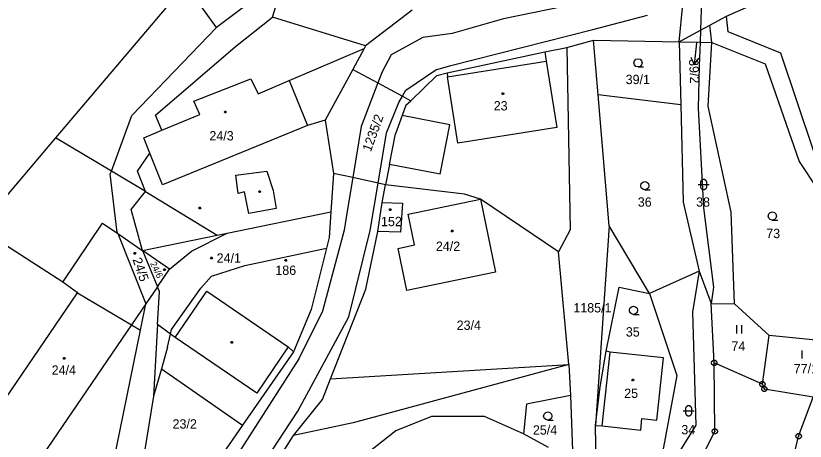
# Model space of a CAD drawing. Extents: x -694465 to -690527, y -983694 to -978978.
# Drawn here: x -691877.7 to -691734, y -980987.5 to -980910 of the extents above; entities that cross this region are included whole.
import ezdxf

# ---------------------------------------------------------------- set-up
doc = ezdxf.new("R2010")
doc.units = 0
for name, color, linetype in [('Vrstva 1', 7, 'Continuous'), ('Vrstva 16', 7, 'Continuous'), ('Vrstva 18', 7, 'Continuous'), ('Vrstva 19', 7, 'Continuous'), ('Vrstva 24', 7, 'Continuous'), ('Vrstva 25', 7, 'Continuous'), ('Vrstva 29', 7, 'Continuous')]:
    doc.layers.add(name, color=color, linetype=linetype)

msp = doc.modelspace()

# ---------------------------------------------------------------- linework, layer by layer
at = {"layer": 'Vrstva 1'}
for p, q in [((-691806.68, -980926.28), (-691807.35, -980928.138)), ((-691807.35, -980928.138), (-691808.57, -980931.52)), ((-691798.686, -980929.836), (-691807.35, -980928.138)), ((-691800.453, -980938.857), (-691798.686, -980929.836)), ((-691809.654, -980937.055), (-691808.57, -980931.52)), ((-691809.654, -980937.055), (-691810.38, -980940.76)), ((-691800.453, -980938.857), (-691809.654, -980937.055))]:
    msp.add_line(p, q, dxfattribs=at)
for points in [[(-691830.97, -980910.27), (-691817.55, -980866.97)], [(-691748.27, -980910.03), (-691727.23, -980900.69)], [(-691841.17, -980912.12), (-691847, -980904)], [(-691752.835, -980906.902), (-691753.041, -980912.604)], [(-691849.31, -980907.29), (-691870.502, -980932.244)], [(-691834.9, -980907.38), (-691841.17, -980912.12)], [(-691775.27, -980907.73), (-691788.94, -980910.53)], [(-691756.94, -980914.71), (-691756.278, -980907.938)], [(-691805.56, -980908.94), (-691814.03, -980915.47)], [(-691772.66, -980912.51), (-691762.67, -980909.86)], [(-691751.35, -980911.69), (-691748.27, -980910.03)], [(-691748.01, -980912.92), (-691748.27, -980910.03)], [(-691837.73, -980915.56), (-691830.97, -980910.27)], [(-691814.03, -980915.47), (-691830.97, -980910.27)], [(-691788.94, -980910.53), (-691798.29, -980913.19)], [(-691856.6, -980928.17), (-691841.17, -980912.12)], [(-691798.51, -980919.03), (-691772.66, -980912.51)], [(-691756.94, -980914.71), (-691753.041, -980912.604)], [(-691753.041, -980912.604), (-691753.121, -980914.799)], [(-691753.041, -980912.604), (-691751.35, -980911.69)], [(-691750.94, -980914.85), (-691751.35, -980911.69)], [(-691738.42, -980916.82), (-691748.01, -980912.92)], [(-691803.59, -980913.95), (-691809.35, -980917.1)], [(-691798.29, -980913.19), (-691803.59, -980913.95)], [(-691852.27, -980928.07), (-691837.73, -980915.56)], [(-691814.03, -980915.47), (-691814.31, -980915.97)], [(-691781.4, -980916.55), (-691777.38, -980915.76)], [(-691777.38, -980915.76), (-691772.54, -980914.43)], [(-691777.38, -980915.76), (-691776.79, -980948.99)], [(-691771.69, -980924.4), (-691772.54, -980914.43)], [(-691772.54, -980914.43), (-691756.94, -980914.71)], [(-691756.94, -980914.71), (-691756.64, -980926.21)], [(-691756.94, -980914.71), (-691753.121, -980914.799)], [(-691753.121, -980914.799), (-691753.279, -980919.176), (-691753.432, -980926.811), (-691752.516, -980944.982), (-691750.661, -980959.404)], [(-691753.121, -980914.799), (-691750.94, -980914.85)], [(-691751.61, -980926.44), (-691750.94, -980914.85)], [(-691750.94, -980914.85), (-691741.27, -980918.76)], [(-691827.95, -980921.79), (-691814.31, -980915.97)], [(-691814.31, -980915.97), (-691816.38, -980919.78)], [(-691809.35, -980917.1), (-691811.02, -980920.18)], [(-691799.18, -980920.38), (-691781.4, -980916.55)], [(-691781.4, -980916.55), (-691781.13, -980918.24)], [(-691732.3, -980934.9), (-691738.42, -980916.82)], [(-691799.14, -980921.1), (-691781.13, -980918.24)], [(-691781.13, -980918.24), (-691779.21, -980930.32)], [(-691816.38, -980919.78), (-691821.37, -980928.98)], [(-691816.38, -980919.78), (-691811.81, -980922.23)], [(-691806.7, -980923.56), (-691801.25, -980919.85)], [(-691801.25, -980919.85), (-691798.51, -980919.03)], [(-691741.27, -980918.76), (-691735.05, -980936.55)], [(-691845.33, -980925.55), (-691834.91, -980921.47)], [(-691834.91, -980921.47), (-691833.6, -980924.2)], [(-691811.02, -980920.18), (-691811.81, -980922.23)], [(-691805.82, -980925.46), (-691801.03, -980920.89)], [(-691801.03, -980920.89), (-691799.18, -980920.38)], [(-691799.18, -980920.38), (-691799.14, -980921.1)], [(-691797.22, -980933.18), (-691799.14, -980921.1)], [(-691833.6, -980924.2), (-691827.95, -980921.79)], [(-691827.95, -980921.79), (-691824.6, -980930)], [(-691811.81, -980922.23), (-691814.86, -980930.18)], [(-691811.81, -980922.23), (-691807.32, -980924.65)], [(-691807.32, -980924.65), (-691806.7, -980923.56)], [(-691756.64, -980926.21), (-691771.69, -980924.4)], [(-691769.65, -980948.27), (-691771.69, -980924.4)], [(-691844.25, -980928), (-691845.33, -980925.55)], [(-691810.24, -980931.32), (-691807.95, -980925.77)], [(-691807.95, -980925.77), (-691807.32, -980924.65)], [(-691807.32, -980924.65), (-691805.82, -980925.46)], [(-691806.68, -980926.28), (-691805.82, -980925.46)], [(-691756.64, -980926.21), (-691756.18, -980943.94)], [(-691747.42, -980945.75), (-691751.61, -980926.44)], [(-691860.341, -980938.289), (-691856.6, -980928.17)], [(-691851.12, -980930.84), (-691852.27, -980928.07)], [(-691851.12, -980930.84), (-691844.25, -980928)], [(-691824.6, -980930), (-691851.05, -980940.78)], [(-691821.37, -980928.98), (-691824.6, -980930)], [(-691821.37, -980928.98), (-691819.86, -980938.7)], [(-691814.86, -980930.18), (-691816.37, -980939.46)], [(-691854.45, -980932.22), (-691851.12, -980930.84)], [(-691811.77, -980940.46), (-691810.24, -980931.32)], [(-691779.21, -980930.32), (-691797.22, -980933.18)], [(-691870.502, -980932.244), (-691884.469, -980948.69)], [(-691860.341, -980938.289), (-691870.502, -980932.244)], [(-691853.34, -980935), (-691854.45, -980932.22)], [(-691855.55, -980938.27), (-691853.34, -980935)], [(-691851.05, -980940.78), (-691853.34, -980935)], [(-691735.05, -980936.55), (-691722.2, -980956)], [(-691860.53, -980938.8), (-691860.341, -980938.289)], [(-691859.26, -980949.47), (-691860.53, -980938.8)], [(-691854.12, -980941.99), (-691860.341, -980938.289)], [(-691854.12, -980941.99), (-691855.55, -980938.27)], [(-691837.64, -980939.01), (-691832.01, -980938.29)], [(-691832.01, -980938.29), (-691830.88, -980941.85)], [(-691819.86, -980938.7), (-691820.36, -980945.724)], [(-691816.37, -980939.46), (-691819.86, -980938.7)], [(-691837.23, -980942.36), (-691837.64, -980939.01)], [(-691816.37, -980939.46), (-691817.373, -980945.6)], [(-691811.77, -980940.46), (-691816.37, -980939.46)], [(-691813.22, -980949.1), (-691811.77, -980940.46)], [(-691810.38, -980940.76), (-691811.77, -980940.46)], [(-691811.02, -980944.03), (-691810.38, -980940.76)], [(-691796.01, -980942.46), (-691810.38, -980940.76)], [(-691856.76, -980945.29), (-691854.12, -980941.99)], [(-691854.12, -980941.99), (-691841.076, -980949.966)], [(-691836.11, -980942.09), (-691837.23, -980942.36)], [(-691835.32, -980946.04), (-691836.11, -980942.09)], [(-691830.88, -980941.85), (-691830.34, -980945.1)], [(-691793.13, -980943.41), (-691796.01, -980942.46)], [(-691811.78, -980949.29), (-691811.02, -980944.03)], [(-691811.02, -980944.03), (-691807.34, -980944.11)], [(-691807.34, -980944.11), (-691807.7, -980949.39)], [(-691806.28, -980946.14), (-691793.13, -980943.41)], [(-691793.13, -980943.41), (-691790.38, -980956.7)], [(-691778.89, -980953.02), (-691793.13, -980943.41)], [(-691756.18, -980943.94), (-691753.27, -980956.49)], [(-691854.74, -980952.58), (-691856.76, -980945.29)], [(-691839.251, -980949.592), (-691820.36, -980945.724)], [(-691830.34, -980945.1), (-691835.32, -980946.04)], [(-691820.36, -980945.724), (-691820.69, -980950.37)], [(-691817.373, -980945.6), (-691817.94, -980949.07)], [(-691746.85, -980962.49), (-691747.42, -980945.75)], [(-691805.12, -980951.74), (-691806.28, -980946.14)], [(-691869.18, -980958.55), (-691884.469, -980948.69)], [(-691869.18, -980958.55), (-691861.95, -980947.8)], [(-691861.95, -980947.8), (-691859.19, -980949.64)], [(-691769.65, -980948.27), (-691772.18, -980984.63)], [(-691762.34, -980960.61), (-691769.65, -980948.27)], [(-691859.19, -980949.64), (-691859.26, -980949.47)], [(-691859.19, -980949.64), (-691854.05, -980962.47)], [(-691859.19, -980949.64), (-691854.775, -980952.678)], [(-691854.67, -980952.75), (-691841.076, -980949.966)], [(-691849.73, -980956.14), (-691845.754, -980952.846), (-691839.251, -980949.592)], [(-691841.076, -980949.966), (-691839.251, -980949.592)], [(-691817.94, -980949.07), (-691818.665, -980951.77)], [(-691817.11, -980964.86), (-691813.22, -980949.1)], [(-691813.99, -980959.81), (-691811.78, -980949.29)], [(-691807.7, -980949.39), (-691811.78, -980949.29)], [(-691776.79, -980948.99), (-691778.89, -980953.02)], [(-691820.69, -980950.37), (-691821.173, -980952.31)], [(-691808.1, -980952.36), (-691805.12, -980951.74)], [(-691854.775, -980952.678), (-691854.67, -980952.75)], [(-691854.705, -980952.664), (-691854.74, -980952.58)], [(-691854.67, -980952.75), (-691854.705, -980952.664)], [(-691849.73, -980956.14), (-691854.67, -980952.75)], [(-691854.67, -980952.75), (-691851.92, -980959.35)], [(-691849.556, -980967.978), (-691849.364, -980967.161), (-691844.03, -980959.642), (-691842.118, -980957.455), (-691836.057, -980955.514), (-691821.173, -980952.31)], [(-691821.173, -980952.31), (-691823.96, -980963.5)], [(-691818.665, -980951.77), (-691821.89, -980963.78)], [(-691806.5, -980960.04), (-691808.1, -980952.36)], [(-691777, -980973.5), (-691778.89, -980953.02)], [(-691851.92, -980959.35), (-691849.73, -980956.14)], [(-691790.38, -980956.7), (-691806.5, -980960.04)], [(-691753.27, -980956.49), (-691762.34, -980960.61)], [(-691753.27, -980956.49), (-691754.479, -980963.964), (-691753.869, -980984.579), (-691761.25, -980996.4)], [(-691753.27, -980956.49), (-691751.09, -980962.39)], [(-691866.48, -980960.44), (-691869.18, -980958.55)], [(-691851.92, -980959.35), (-691854.05, -980962.47)], [(-691851.93, -980966.23), (-691851.55, -980960.23)], [(-691851.55, -980960.23), (-691851.92, -980959.35)], [(-691848.71, -980968.6), (-691842.96, -980960.19)], [(-691842.96, -980960.19), (-691828.12, -980970.33)], [(-691820.4, -980976.15), (-691813.99, -980959.81)], [(-691770.19, -980971.07), (-691767.87, -980959.44)], [(-691767.87, -980959.44), (-691762.34, -980960.61)], [(-691750.661, -980959.404), (-691751.09, -980962.39)], [(-691887.64, -980991.41), (-691866.48, -980960.44)], [(-691866.48, -980960.44), (-691856.655, -980966.283)], [(-691762.34, -980960.61), (-691757.32, -980975.53)], [(-691854.05, -980962.47), (-691856.655, -980966.283)], [(-691855.027, -980967.251), (-691854.05, -980962.47)], [(-691750.54, -980973.2), (-691751.09, -980962.39)], [(-691751.09, -980962.39), (-691746.85, -980962.49)], [(-691740.5, -980968.24), (-691746.85, -980962.49)], [(-691823.96, -980963.5), (-691827.18, -980971.19)], [(-691821.89, -980963.78), (-691826.17, -980972.49)], [(-691826.35, -980982), (-691817.11, -980964.86)], [(-691856.655, -980966.283), (-691878.3, -980997.97)], [(-691866.1, -981021.44), (-691855.027, -980967.251)], [(-691856.655, -980966.283), (-691855.027, -980967.251)], [(-691851.93, -980966.23), (-691852.65, -980979.31)], [(-691849.556, -980967.978), (-691851.93, -980966.23)], [(-691850.119, -980970.376), (-691849.556, -980967.978)], [(-691848.71, -980968.6), (-691849.556, -980967.978)], [(-691833.87, -980978.74), (-691848.71, -980968.6)], [(-691741.75, -980977.09), (-691740.5, -980968.24)], [(-691727.79, -980969.54), (-691740.5, -980968.24)], [(-691850.119, -980970.376), (-691851.231, -980974.3)], [(-691828.12, -980970.33), (-691833.87, -980978.74)], [(-691827.18, -980971.19), (-691828.12, -980970.33)], [(-691827.18, -980971.19), (-691836.455, -980984.604)], [(-691771.3, -980977.6), (-691770.19, -980971.07)], [(-691770.95, -980984.72), (-691769.5, -980971.27)], [(-691769.5, -980971.27), (-691770.19, -980971.07)], [(-691759.77, -980972.32), (-691769.5, -980971.27)], [(-691826.17, -980972.49), (-691849.16, -981008.35)], [(-691761, -980983.64), (-691759.77, -980972.32)], [(-691741.75, -980977.09), (-691750.54, -980973.2)], [(-691750.43, -980985.69), (-691750.54, -980973.2)], [(-691851.231, -980974.3), (-691852.65, -980979.31)], [(-691851.231, -980974.3), (-691836.455, -980984.604)], [(-691820.4, -980976.15), (-691777, -980973.5)], [(-691777, -980973.5), (-691816.28, -980984.16)], [(-691777, -980973.5), (-691776.7, -980979.2)], [(-691821.86, -980979.87), (-691820.4, -980976.15)], [(-691757.32, -980975.53), (-691761.25, -980996.4)], [(-691772.18, -980984.63), (-691771.3, -980977.6)], [(-691741.39, -980977.99), (-691741.75, -980977.09)], [(-691732.49, -980979.45), (-691741.39, -980977.99)], [(-691852.65, -980979.31), (-691855.24, -980994.99)], [(-691827.14, -980986.47), (-691821.86, -980979.87)], [(-691776.7, -980979.2), (-691784.7, -980980.73)], [(-691776.7, -980979.2), (-691776.23, -980992.59)], [(-691735.16, -980986.59), (-691732.49, -980979.45)], [(-691784.7, -980980.73), (-691785.28, -980986.14)], [(-691843.15, -981007.61), (-691826.35, -980982)], [(-691802.02, -980983.01), (-691808.53, -980985.63)], [(-691792.38, -980983.01), (-691802.02, -980983.01)], [(-691785.28, -980986.14), (-691792.38, -980983.01)], [(-691763.92, -980985.48), (-691763.69, -980983.35)], [(-691763.69, -980983.35), (-691761, -980983.64)], [(-691836.455, -980984.604), (-691852.123, -981007.264)], [(-691816.28, -980984.16), (-691827.14, -980986.47)], [(-691771.95, -980995.28), (-691772.18, -980984.63)], [(-691772.18, -980984.63), (-691770.95, -980984.72)], [(-691770.95, -980984.72), (-691763.92, -980985.48)], [(-691808.53, -980985.63), (-691814.32, -980990.16)], [(-691780.69, -980988.65), (-691785.28, -980986.14)], [(-691763.71, -981012.51), (-691750.43, -980985.69)], [(-691840.95, -981008.21), (-691827.14, -980986.47)], [(-691737.21, -980995.2), (-691735.16, -980986.59)]]:
    msp.add_lwpolyline(points, dxfattribs=at)
at = {"layer": 'Vrstva 24'}
for points in [[(-691750.386, -980972.724), (-691750.136, -980972.906), (-691750.04, -980973.2), (-691750.136, -980973.494), (-691750.386, -980973.676), (-691750.694, -980973.676), (-691750.944, -980973.494), (-691751.04, -980973.2), (-691750.944, -980972.906), (-691750.694, -980972.724)], [(-691741.596, -980976.614), (-691741.346, -980976.796), (-691741.25, -980977.09), (-691741.346, -980977.384), (-691741.596, -980977.566), (-691741.904, -980977.566), (-691742.154, -980977.384), (-691742.25, -980977.09), (-691742.154, -980976.796), (-691741.904, -980976.614)], [(-691741.236, -980977.514), (-691740.986, -980977.696), (-691740.89, -980977.99), (-691740.986, -980978.284), (-691741.236, -980978.466), (-691741.544, -980978.466), (-691741.794, -980978.284), (-691741.89, -980977.99), (-691741.794, -980977.696), (-691741.544, -980977.514)], [(-691750.276, -980985.214), (-691750.026, -980985.396), (-691749.93, -980985.69), (-691750.026, -980985.984), (-691750.276, -980986.166), (-691750.584, -980986.166), (-691750.834, -980985.984), (-691750.93, -980985.69), (-691750.834, -980985.396), (-691750.584, -980985.214)], [(-691735.006, -980986.114), (-691734.756, -980986.296), (-691734.66, -980986.59), (-691734.756, -980986.884), (-691735.006, -980987.066), (-691735.314, -980987.066), (-691735.564, -980986.884), (-691735.66, -980986.59), (-691735.564, -980986.296), (-691735.314, -980986.114)]]:
    msp.add_lwpolyline(points, close=True, dxfattribs=at)
for points in [[(-691750.659, -980973.2), (-691750.42, -980973.2)], [(-691741.869, -980977.09), (-691741.63, -980977.09)], [(-691741.509, -980977.99), (-691741.27, -980977.99)], [(-691750.549, -980985.69), (-691750.31, -980985.69)], [(-691735.279, -980986.59), (-691735.04, -980986.59)]]:
    msp.add_lwpolyline(points, dxfattribs=at)
at = {"layer": 'Vrstva 25'}
for points in [[(-691764.41, -980919.32), (-691764.785, -980919.219), (-691765.059, -980918.945), (-691765.16, -980918.57), (-691765.059, -980918.195), (-691764.785, -980917.921), (-691764.41, -980917.82), (-691764.035, -980917.921), (-691763.761, -980918.195), (-691763.66, -980918.57), (-691763.761, -980918.945), (-691764.035, -980919.219), (-691764.41, -980919.32), (-691763.41, -980919.321)], [(-691763.18, -980941.7), (-691763.555, -980941.599), (-691763.829, -980941.325), (-691763.93, -980940.95), (-691763.829, -980940.575), (-691763.555, -980940.301), (-691763.18, -980940.2), (-691762.805, -980940.301), (-691762.531, -980940.575), (-691762.43, -980940.95), (-691762.531, -980941.325), (-691762.805, -980941.599), (-691763.18, -980941.7), (-691762.18, -980941.701)], [(-691753.46, -980940.75), (-691751.46, -980940.75)], [(-691739.95, -980947.22), (-691740.325, -980947.119), (-691740.599, -980946.845), (-691740.7, -980946.47), (-691740.599, -980946.095), (-691740.325, -980945.821), (-691739.95, -980945.72), (-691739.575, -980945.821), (-691739.301, -980946.095), (-691739.2, -980946.47), (-691739.301, -980946.845), (-691739.575, -980947.119), (-691739.95, -980947.22), (-691738.95, -980947.221)], [(-691765.23, -980964.4), (-691765.605, -980964.299), (-691765.879, -980964.025), (-691765.98, -980963.65), (-691765.879, -980963.275), (-691765.605, -980963.001), (-691765.23, -980962.9), (-691764.855, -980963.001), (-691764.581, -980963.275), (-691764.48, -980963.65), (-691764.581, -980964.025), (-691764.855, -980964.299), (-691765.23, -980964.4), (-691764.23, -980964.401)], [(-691746.49, -980966.36), (-691746.49, -980967.86)], [(-691745.49, -980967.86), (-691745.49, -980966.36)], [(-691734.59, -980970.96), (-691734.59, -980972.46)], [(-691780.85, -980983.67), (-691781.225, -980983.569), (-691781.499, -980983.295), (-691781.6, -980982.92), (-691781.499, -980982.545), (-691781.225, -980982.271), (-691780.85, -980982.17), (-691780.475, -980982.271), (-691780.201, -980982.545), (-691780.1, -980982.92), (-691780.201, -980983.295), (-691780.475, -980983.569), (-691780.85, -980983.67), (-691779.85, -980983.671)], [(-691756.19, -980981.97), (-691754.19, -980981.97)]]:
    msp.add_lwpolyline(points, dxfattribs=at)
for points in [[(-691788.943, -980924.048), (-691788.855, -980924.2), (-691788.943, -980924.352), (-691789.117, -980924.352), (-691789.205, -980924.2), (-691789.117, -980924.048)], [(-691839.493, -980927.348), (-691839.405, -980927.5), (-691839.493, -980927.652), (-691839.667, -980927.652), (-691839.755, -980927.5), (-691839.667, -980927.348)], [(-691752.96, -980940.25), (-691752.865, -980939.956), (-691752.615, -980939.774), (-691752.305, -980939.774), (-691752.055, -980939.956), (-691751.96, -980940.25), (-691751.96, -980941.25), (-691752.055, -980941.544), (-691752.305, -980941.726), (-691752.615, -980941.726), (-691752.865, -980941.544), (-691752.96, -980941.25)], [(-691833.243, -980941.858), (-691833.155, -980942.01), (-691833.243, -980942.162), (-691833.417, -980942.162), (-691833.505, -980942.01), (-691833.417, -980941.858)], [(-691844.153, -980944.828), (-691844.065, -980944.98), (-691844.153, -980945.132), (-691844.327, -980945.132), (-691844.415, -980944.98), (-691844.327, -980944.828)], [(-691809.453, -980945.178), (-691809.365, -980945.33), (-691809.453, -980945.482), (-691809.627, -980945.482), (-691809.715, -980945.33), (-691809.627, -980945.178)], [(-691798.173, -980949.048), (-691798.085, -980949.2), (-691798.173, -980949.352), (-691798.347, -980949.352), (-691798.435, -980949.2), (-691798.347, -980949.048)], [(-691855.983, -980953.128), (-691855.895, -980953.28), (-691855.983, -980953.432), (-691856.157, -980953.432), (-691856.245, -980953.28), (-691856.157, -980953.128)], [(-691842.013, -980953.958), (-691841.925, -980954.11), (-691842.013, -980954.262), (-691842.187, -980954.262), (-691842.275, -980954.11), (-691842.187, -980953.958)], [(-691828.483, -980954.378), (-691828.395, -980954.53), (-691828.483, -980954.682), (-691828.657, -980954.682), (-691828.745, -980954.53), (-691828.657, -980954.378)], [(-691850.563, -980956.088), (-691850.475, -980956.24), (-691850.563, -980956.392), (-691850.737, -980956.392), (-691850.825, -980956.24), (-691850.737, -980956.088)], [(-691838.323, -980969.308), (-691838.235, -980969.46), (-691838.323, -980969.612), (-691838.497, -980969.612), (-691838.585, -980969.46), (-691838.497, -980969.308)], [(-691868.833, -980972.238), (-691868.745, -980972.39), (-691868.833, -980972.542), (-691869.007, -980972.542), (-691869.095, -980972.39), (-691869.007, -980972.238)], [(-691765.253, -980976.168), (-691765.165, -980976.32), (-691765.253, -980976.472), (-691765.427, -980976.472), (-691765.515, -980976.32), (-691765.427, -980976.168)], [(-691755.69, -980981.47), (-691755.595, -980981.176), (-691755.345, -980980.994), (-691755.035, -980980.994), (-691754.785, -980981.176), (-691754.69, -980981.47), (-691754.69, -980982.47), (-691754.785, -980982.764), (-691755.035, -980982.946), (-691755.345, -980982.946), (-691755.595, -980982.764), (-691755.69, -980982.47)]]:
    msp.add_lwpolyline(points, close=True, dxfattribs=at)
at = {"layer": 'Vrstva 29'}
for points in [[(-691753.79, -980914.92), (-691754.216, -980918.897), (-691753.332, -980917.684)], [(-691754.823, -980917.525), (-691754.216, -980918.897)]]:
    msp.add_lwpolyline(points, dxfattribs=at)

# ---------------------------------------------------------------- texts
at = {"layer": 'Vrstva 16'}
msp.add_text('39/2', height=1.7, rotation=272.95709, dxfattribs=at).set_placement((-691755.14, -980917.923))
at = {"layer": 'Vrstva 18'}
for s, height, p in [('39/2', 0.1, (-691753.851, -980913.88)), ('39/1', 1.7, (-691766.663, -980922.44)), ('36', 1.7, (-691764.452, -980944.77)), ('38', 1.7, (-691753.832, -980944.77)), ('73', 1.7, (-691741.062, -980950.5)), ('1185/1', 1.7, (-691776.192, -980964.04)), ('23/4', 1.7, (-691797.445, -980967.22)), ('35', 1.7, (-691766.629, -980968.43)), ('74', 1.7, (-691747.395, -980971.03)), ('77/1', 1.7, (-691736.053, -980975.13)), ('23/2', 1.7, (-691849.193, -980985.2)), ('25/4', 1.7, (-691783.564, -980986.3)), ('34', 1.7, (-691756.522, -980986.25))]:
    msp.add_text(s, height=height, dxfattribs=at).set_placement(p)
msp.add_text('1235/2', height=1.7, rotation=70.18733, dxfattribs=at).set_placement((-691813.077, -980934.871))
at = {"layer": 'Vrstva 19'}
for s, p in [('23', (-691790.696, -980927.24)), ('24/3', (-691842.485, -980932.7)), ('152', (-691811.227, -980948.32)), ('24/2', (-691801.231, -980952.83)), ('24/1', (-691841.163, -980954.98)), ('186', (-691830.473, -980957.2)), ('24/4', (-691871.213, -980975.4)), ('25', (-691766.935, -980979.62))]:
    msp.add_text(s, height=1.7, dxfattribs=at).set_placement(p)
for s, height, rotation, p in [('24/5', 1.7, 288.88532, (-691856.503, -980954.385)), ('24/6', 1.2, 296.10459, (-691853.326, -980955.12))]:
    msp.add_text(s, height=height, rotation=rotation, dxfattribs=at).set_placement(p)

doc.saveas('drawing.dxf')
